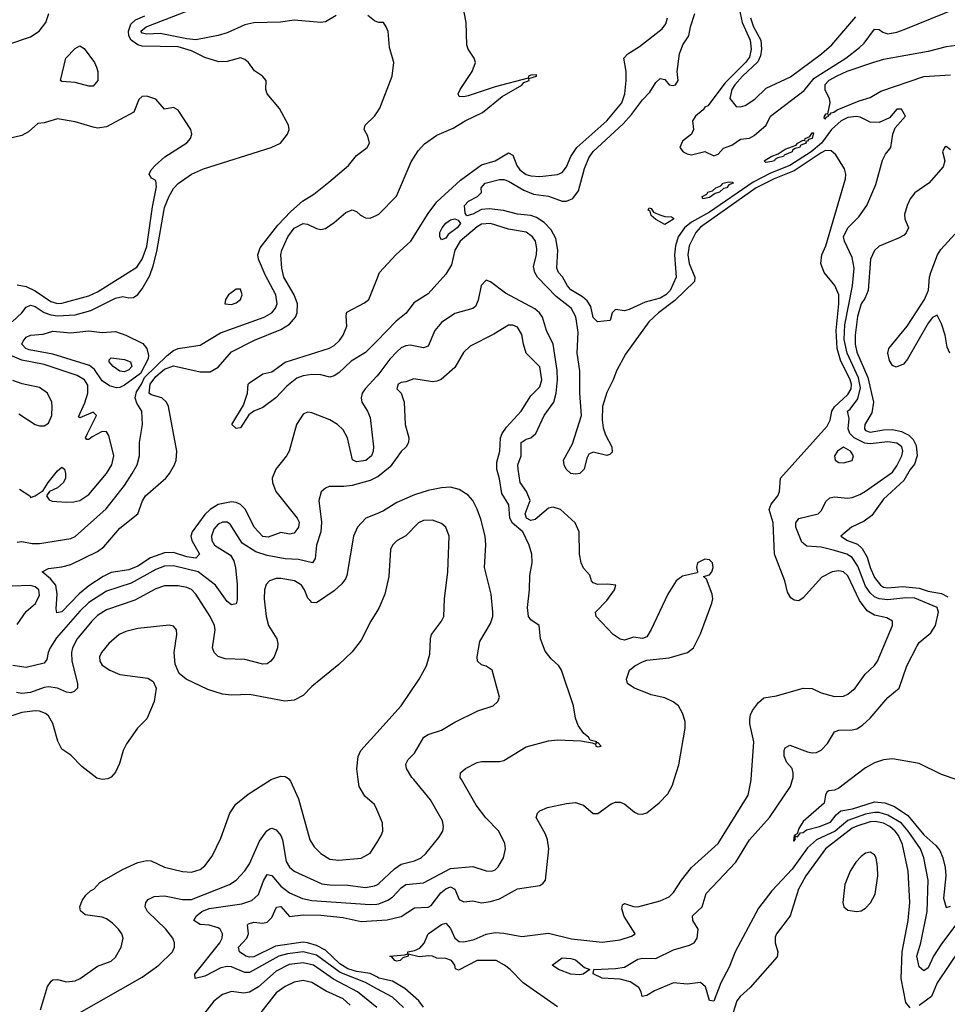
# Model space of a CAD drawing. Header units: inches. Extents: x 1173000 to 1307049, y 522583 to 678455.
# Tile 364 of 617: x 1258401 to 1262556, y 578994 to 583402. Entities that reach past the tile are written whole.
import ezdxf

# ---------------------------------------------------------------- set-up
doc = ezdxf.new("R2010")
doc.units = ezdxf.units.IN
doc.header["$MEASUREMENT"] = 0
for name, color, linetype in [('B2557', 7, 'Continuous'), ('B2558', 7, 'Continuous'), ('B2567', 7, 'Continuous'), ('B2568', 7, 'Continuous')]:
    doc.layers.add(name, color=color, linetype=linetype)

msp = doc.modelspace()

# ---------------------------------------------------------------- linework, layer by layer
at = {"layer": 'B2557', "color": 5}
for points, elevation in [([(1258494, 578970), (1258525.5, 579074.5), (1258542.1, 579097.9), (1258550, 579103.2), (1258570, 579105), (1258610, 579094.7), (1258650, 579099.7), (1258671.5, 579110), (1258750, 579164.9), (1258810, 579187.4), (1258830, 579204.9), (1258854.7, 579250), (1258864, 579290), (1258858, 579310), (1258843, 579330), (1258817.1, 579357.1), (1258790, 579376.4), (1258770, 579384.5), (1258694.8, 579394.8), (1258673, 579413), (1258670.8, 579430), (1258681.4, 579458.6), (1258697.8, 579482.2), (1258717.5, 579502.5), (1258732.6, 579510), (1258759.7, 579540.3), (1258861.5, 579598.5), (1258930, 579628.8), (1258970, 579638.7), (1258990, 579636), (1259050, 579608.6), (1259130, 579589.5), (1259170, 579586.6), (1259210, 579598), (1259230, 579613.6), (1259262.3, 579657.7), (1259302.1, 579737.9), (1259342.8, 579850), (1259368.7, 579890), (1259424.4, 579935.6), (1259527.4, 580000)], 880), ([(1259608.4, 580000), (1259613.2, 579993.2), (1259650, 579914), (1259700.2, 579730), (1259719.2, 579699.2), (1259750, 579670.2), (1259790, 579644.7), (1259830, 579639), (1259930, 579648.3), (1259970, 579670.3), (1260000, 579717.8)], 880), ([(1260000, 579866.7), (1259990, 579889.4), (1259946.1, 579926.1), (1259920.9, 579970), (1259917.1, 580000)], 880), ([(1258657.7, 578950), (1258950, 579115.3), (1259024.8, 579170), (1259086, 579230), (1259094.2, 579250), (1259095, 579270), (1259086.5, 579290), (1259055.9, 579330), (1258973.2, 579410), (1258963.5, 579430), (1258965.6, 579450), (1258976.2, 579463.8), (1259003.7, 579476.3), (1259050, 579479.4), (1259130, 579463.4), (1259170, 579463.3), (1259341, 579530), (1259369.8, 579550), (1259410, 579592.4), (1259430, 579623.2), (1259475.4, 579724.6), (1259508.4, 579771.6), (1259520.8, 579779.2), (1259530, 579782.9), (1259550, 579775.4), (1259570, 579750.2), (1259577.5, 579730), (1259594.2, 579634.2), (1259608.7, 579608.7), (1259630, 579590.8), (1259753.8, 579533.8), (1259790, 579528.5), (1259870, 579527.7), (1259950, 579517.5), (1259990, 579524.3), (1260000, 579529.8)], 860), ([(1260000, 579064.3), (1259950, 579091.8), (1259836.3, 579136.3), (1259730, 579214.7), (1259670, 579229), (1259600, 579220), (1259561.5, 579210), (1259430, 579137.3), (1259410, 579136.8), (1259350, 579161.7), (1259330, 579164.1), (1259302.4, 579157.6), (1259230, 579119.6), (1259186.6, 579110), (1259184.7, 579130), (1259296.9, 579270), (1259307.1, 579290), (1259309.8, 579309.8), (1259298.6, 579330), (1259290, 579336), (1259250, 579349.3), (1259210, 579351.3), (1259180.9, 579370), (1259192.2, 579390), (1259217.2, 579410), (1259250, 579422.9), (1259396.1, 579443.9), (1259440.7, 579459.3), (1259470, 579485.2), (1259493.4, 579546.6), (1259510, 579575.2), (1259530, 579571.5), (1259570, 579523.1), (1259610, 579493.1), (1259667.7, 579467.7), (1259710, 579459), (1259970, 579441), (1260000, 579443.2)], 840), ([(1260000, 579117), (1259970, 579132.2), (1259910, 579140.5), (1259870, 579153.1), (1259835.4, 579175.4), (1259770, 579237), (1259730, 579258.1), (1259690, 579270.2), (1259670, 579272.2), (1259546, 579254), (1259450, 579207), (1259430, 579205.3), (1259413.1, 579210), (1259384.9, 579230), (1259381.5, 579250), (1259417.7, 579290), (1259425, 579310), (1259421.1, 579350), (1259425.1, 579354.9), (1259450, 579361.7), (1259490, 579358.3), (1259510, 579362.1), (1259530, 579383.5), (1259550.7, 579429.3), (1259570, 579431.8), (1259610, 579387.1), (1259670, 579394.6), (1259750, 579392.9), (1259850, 579382.8), (1259930, 579365.2), (1260000, 579369.6)], 820), ([(1260000, 578980.3), (1259913.3, 579050), (1259806.8, 579106.8), (1259716.9, 579170), (1259670, 579179.8), (1259608, 579172), (1259550, 579142.6), (1259470, 579072.5), (1259430, 579048.3), (1259404.7, 579044.7), (1259350, 579051.5), (1259310, 579038), (1259270, 579008.6), (1259218, 578942)], 860), ([(1259881.2, 578990), (1259850, 579018.3), (1259773.5, 579053.5), (1259710, 579091.7), (1259670, 579100.2), (1259630, 579093.7), (1259590, 579074.4), (1259550, 579045.7), (1259470, 578944.1)], 880)]:
    msp.add_lwpolyline(points, dxfattribs=dict(at, elevation=elevation))
at = {"layer": 'B2558', "color": 5}
for points, elevation in [([(1258348.3, 583291.7), (1258450, 583325.4), (1258488, 583350), (1258518.7, 583390), (1258531.7, 583430)], 880), ([(1258367.5, 582050), (1258411.1, 582090), (1258430, 582115), (1258450, 582124.1), (1258470, 582118.6), (1258510.6, 582090.6), (1258540.2, 582080.2), (1258570, 582076.8), (1258650, 582081.3), (1258719.5, 582100.5), (1258830, 582155.8), (1258862.4, 582162.4), (1258890, 582156.9), (1258910, 582158.3), (1258930, 582172.5), (1258950, 582196.6), (1258983.4, 582256.6), (1258999.4, 582300.6), (1259015, 582365), (1259050, 582561.2), (1259070, 582612.4), (1259090, 582645.9), (1259110, 582668.8), (1259170, 582710.4), (1259224.8, 582735.2), (1259526.9, 582830), (1259569.7, 582850), (1259599.7, 582890), (1259607.8, 582910), (1259605.6, 582930), (1259565.2, 583005.2), (1259509.3, 583070), (1259504, 583090), (1259505.2, 583130), (1259489, 583150), (1259452.6, 583172.6), (1259426, 583210), (1259410, 583223.7), (1259390, 583232), (1259330, 583214.7), (1259293, 583213), (1259230, 583232.9), (1259170, 583262.9), (1259110, 583280.2), (1258950, 583283.7), (1258930, 583290.2), (1258899.6, 583310), (1258890.2, 583330), (1258888.2, 583350), (1258898, 583382), (1258919, 583401), (1258961.1, 583418.9)], 860), ([(1259819.1, 583420.9), (1259770, 583392.5), (1259750, 583389.1), (1259630, 583400.4), (1259568.7, 583391.3), (1259450, 583388.6), (1259410, 583378.8), (1259330, 583343.2), (1259290, 583330.6), (1259190, 583312.6), (1259150, 583316.1), (1259030, 583339.7), (1258970, 583336.8), (1258950, 583341.5), (1258943.2, 583350), (1258966.8, 583370), (1259157.2, 583442.8)], 840), ([(1260000, 583393), (1259990, 583396.4), (1259960.5, 583420.5)], 840), ([(1258390, 582215.2), (1258430, 582207.4), (1258470, 582187.7), (1258540.2, 582140.2), (1258570, 582132.1), (1258590, 582132.8), (1258710, 582166.6), (1258750, 582184.3), (1258925.7, 582294.3), (1258950, 582329.4), (1258970, 582386.5), (1258996, 582564), (1259014.3, 582654.3), (1259010, 582682.7), (1258992, 582692), (1258980.9, 582710), (1258989.5, 582730), (1259007, 582750), (1259051.5, 582788.5), (1259150, 582850.7), (1259166.6, 582870), (1259171.8, 582890), (1259167.3, 582910), (1259110, 582997), (1259090, 583009.3), (1259050, 583001.2), (1259010, 583046), (1258970, 583059.5), (1258950, 583058), (1258934.6, 583045.4), (1258912.1, 582987.9), (1258790, 582923.1), (1258750, 582917.2), (1258730, 582920.4), (1258650, 582944.2), (1258570, 582958.5), (1258510, 582940.3), (1258482.6, 582937.4), (1258440.2, 582899.8), (1258410, 582883.7), (1258348.5, 582868.5)], 880), ([(1258390, 581062.7), (1258410, 581065.8), (1258457.5, 581057.5), (1258490, 581057), (1258630, 581080.2), (1258650, 581088.4), (1258788.3, 581211.7), (1258870, 581316.8), (1258905, 581370), (1258926.6, 581410), (1258937.8, 581450), (1258937.5, 581510), (1258950.5, 581590), (1258948.2, 581650), (1258924.9, 581684.9), (1258917.5, 581710), (1258923.5, 581736.5), (1258947, 581770), (1258960.1, 581799.9), (1259061, 581899), (1259090, 581921.7), (1259110.6, 581930.6), (1259210, 581944.5), (1259299.9, 582000.1), (1259496.4, 582070), (1259529.8, 582090), (1259546, 582110), (1259553.8, 582130), (1259548.4, 582170), (1259499.8, 582259.8), (1259470.4, 582330), (1259468.1, 582350), (1259478.7, 582381.3), (1259557.2, 582482.8), (1259616, 582544), (1259667.7, 582590), (1259718.5, 582621.5), (1259785, 582675), (1259874, 582750), (1259910, 582794), (1259957.6, 582830), (1259967.3, 582850), (1259960.7, 582880.7), (1259944, 582910), (1259949, 582930), (1259990, 582970.8), (1260000, 582985.2)], 840), ([(1260000, 581805.6), (1259947.6, 581750), (1259935.4, 581730), (1259930.1, 581710), (1259933.6, 581690), (1259959.4, 581650), (1259970, 581622), (1259985.6, 581490), (1259984.8, 581470), (1259977.2, 581450), (1259951.1, 581428.9), (1259910, 581422.9), (1259892, 581432), (1259869.6, 581530), (1259850, 581565.9), (1259824.6, 581590), (1259790, 581611), (1259710, 581642.5), (1259690, 581644.8), (1259670, 581635.8), (1259640.3, 581590), (1259607.6, 581470), (1259596.5, 581450), (1259548.5, 581390), (1259532, 581350), (1259533, 581330), (1259547.5, 581290), (1259643.5, 581170), (1259652.1, 581152.1), (1259650.1, 581130), (1259630, 581103.7), (1259610, 581099.2), (1259570, 581106), (1259514.3, 581085.7), (1259490, 581089), (1259450.4, 581130), (1259411.6, 581210), (1259390, 581231.5), (1259370, 581241), (1259350, 581244), (1259290, 581232.5), (1259254.2, 581210), (1259230, 581187.2), (1259173.2, 581110), (1259168.2, 581090), (1259172.1, 581070), (1259206, 581010), (1259190, 580992.2), (1259150, 580997.5), (1259090, 581017.3), (1259050, 581014.8), (1258987.1, 580992.9), (1258930, 580956.1), (1258890, 580938.8), (1258810, 580927.2), (1258775, 580910), (1258710, 580867.6), (1258667.4, 580832.6), (1258590, 580751.4), (1258567.5, 580747.5), (1258564.5, 580764.5), (1258569.1, 580830), (1258562.2, 580870), (1258539.5, 580899.5), (1258502, 580930), (1258530, 580945.8), (1258590, 580952.1), (1258630, 580962.5), (1258750, 581022), (1258778.2, 581041.8), (1258850, 581125.9), (1258929.8, 581190), (1258951.6, 581248.4), (1258965, 581270), (1259054.9, 581350), (1259072.2, 581370), (1259094.9, 581410), (1259101.7, 581430), (1259104.2, 581470), (1259067.6, 581670), (1259058.4, 581690), (1259036.9, 581710), (1258990, 581723.3), (1258980.2, 581730), (1258985.9, 581770), (1259010, 581805.5), (1259050, 581837.3), (1259090, 581852.2), (1259210, 581825), (1259254.7, 581825.3), (1259290, 581846), (1259350, 581915.1), (1259452.2, 581967.8), (1259570, 582015.4), (1259610, 582038.8), (1259636.9, 582070), (1259644.3, 582090), (1259645.4, 582130), (1259630.7, 582170), (1259583.7, 582250), (1259574.5, 582290), (1259570.4, 582350), (1259575, 582370), (1259602, 582430), (1259630, 582468.3), (1259670.1, 582490.1), (1259690, 582487.2), (1259730, 582467), (1259750, 582462.9), (1259770, 582467.1), (1259810, 582494.4), (1259861.1, 582538.9), (1259890, 582551.1), (1259910, 582543.9), (1259927.7, 582527.7), (1259950, 582515.5), (1259970, 582513.7), (1260000, 582526.6)], 820), ([(1260000, 581963.3), (1259950, 581912.5), (1259886.1, 581873.9), (1259830, 581820.6), (1259810, 581807.7), (1259790, 581801.3), (1259750, 581811.9), (1259710, 581814.3), (1259670, 581807.8), (1259642.8, 581797.2), (1259597.9, 581762.1), (1259548.8, 581710), (1259490, 581666.1), (1259450, 581649.7), (1259427.2, 581632.8), (1259390, 581574.5), (1259370, 581571.8), (1259351.8, 581590), (1259403.7, 581676.3), (1259420.6, 581730), (1259424.9, 581770), (1259430, 581776.8), (1259490, 581816.8), (1259530, 581825.4), (1259590, 581868.3), (1259788.5, 581931.5), (1259810, 581944.2), (1259833.3, 581966.7), (1259850.5, 581990), (1259866.4, 582030), (1259863.7, 582076.3), (1259866.9, 582093.1), (1259945.2, 582134.8), (1259964.2, 582150), (1260000, 582238.4)], 780), ([(1258400.1, 581300.1), (1258445.7, 581270), (1258450, 581263), (1258470, 581270.3), (1258506.2, 581293.8), (1258528.9, 581330), (1258570, 581381.8), (1258590, 581399.6), (1258600.9, 581390), (1258606, 581370), (1258606, 581350), (1258596.5, 581330), (1258570, 581307.1), (1258534, 581290), (1258520.5, 581270), (1258532.2, 581252.2), (1258546.6, 581246.6), (1258610, 581241.6), (1258644.1, 581244.1), (1258670, 581250.2), (1258710, 581276.2), (1258790, 581371.1), (1258814.2, 581410), (1258822.2, 581450), (1258800.7, 581540.7), (1258790, 581557.2), (1258770, 581558.5), (1258724.9, 581535.1), (1258710, 581522.5), (1258702.2, 581522.2), (1258696.3, 581530), (1258704.2, 581550), (1258744.7, 581630), (1258730, 581644.7), (1258670, 581619.6), (1258664.8, 581624.8), (1258693.4, 581686.6), (1258706.7, 581730), (1258705.5, 581765.5), (1258691.9, 581790), (1258658.9, 581810), (1258510, 581857.9), (1258410, 581877.5), (1258337.9, 581910)], 860), ([(1258397, 581637), (1258470, 581590.1), (1258490, 581583.3), (1258510, 581583.7), (1258530, 581596.5), (1258545, 581630), (1258547, 581670), (1258545.6, 581690), (1258525.1, 581730), (1258490, 581755), (1258412.6, 581772.6), (1258370, 581787.1)], 880), ([(1260000, 581353.6), (1259970, 581339.6), (1259890, 581317.5), (1259852.6, 581312.6), (1259787.7, 581312.3), (1259770, 581305.6), (1259751.4, 581288.6), (1259741.2, 581250), (1259752.7, 581152.7), (1259750.1, 581109.9), (1259729.6, 581050), (1259723.8, 580990), (1259712.7, 580970), (1259650, 580986.1), (1259590, 580989.1), (1259510, 581003.4), (1259459.2, 581019.2), (1259398.1, 581058.1), (1259343.6, 581143.6), (1259330, 581152.5), (1259310, 581153.2), (1259290, 581143.2), (1259270, 581120.8), (1259260.4, 581090), (1259262.2, 581070), (1259274, 581050), (1259344.5, 581004.5), (1259360.1, 580980.1), (1259368, 580948), (1259374.5, 580874.5), (1259374.4, 580805.6), (1259370, 580786.6), (1259350, 580782.6), (1259330, 580797.6), (1259277.9, 580870), (1259201, 580930), (1259090, 580956.8), (1259050, 580956.1), (1259010, 580940.9), (1258899.7, 580880.3), (1258790, 580843.1), (1258710, 580792.6), (1258670, 580753.6), (1258565.3, 580634.7), (1258537.2, 580590), (1258527.8, 580570), (1258522.1, 580537.9), (1258510, 580521.7), (1258430, 580501.5), (1258370, 580510.8)], 840), ([(1260000, 581190.3), (1259952, 581170), (1259914.6, 581130), (1259896.1, 581090), (1259866.4, 580913.6), (1259860.7, 580899.3), (1259843.9, 580876.1), (1259810, 580845.1), (1259730, 580791.5), (1259710, 580793.6), (1259701.6, 580801.6), (1259692.1, 580812.1), (1259677.2, 580850), (1259663.1, 580870), (1259631.2, 580890), (1259570, 580900.5), (1259550, 580899.9), (1259520.3, 580890), (1259505.6, 580874.4), (1259497.7, 580850), (1259496.3, 580810), (1259504.8, 580730), (1259515, 580690), (1259552.4, 580630), (1259556.9, 580610), (1259555.8, 580590), (1259540.2, 580550), (1259526.3, 580530), (1259510, 580517.8), (1259490, 580516.8), (1259410, 580538), (1259320.6, 580540.6), (1259290, 580550.8), (1259271.8, 580570), (1259264.9, 580590), (1259276.5, 580670), (1259273.7, 580690), (1259254.2, 580730), (1259190.5, 580830), (1259170, 580851.1), (1259150, 580860.8), (1259110, 580867.3), (1259050, 580867.3), (1259010, 580854.8), (1258915.9, 580804.1), (1258790, 580759.9), (1258750, 580735.2), (1258724.2, 580710), (1258658.7, 580630), (1258637.9, 580590), (1258633.4, 580570), (1258634, 580530), (1258660.4, 580430), (1258659.8, 580410), (1258645.4, 580394.6), (1258630, 580389.2), (1258610, 580392.3), (1258570.3, 580410.3), (1258530, 580415.6), (1258510, 580412.9), (1258450, 580390.3), (1258410, 580385.4), (1258387.2, 580390)], 860), ([(1258390, 580694.2), (1258430, 580752.1), (1258472, 580788), (1258490, 580826.4), (1258486.6, 580850), (1258470, 580863), (1258449.5, 580869.5), (1258325, 580865)], 840), ([(1260000, 580752.3), (1259973.7, 580710), (1259930, 580625.1), (1259890, 580572.4), (1259830, 580515.4), (1259710, 580416.9), (1259670, 580377.4), (1259630, 580355.6), (1259589.1, 580350.9), (1259430, 580380.9), (1259350, 580377.8), (1259310, 580383.1), (1259243.1, 580403.1), (1259146, 580450), (1259115.4, 580475.4), (1259096.9, 580516.9), (1259092.4, 580570), (1259105.1, 580650), (1259102.9, 580670), (1259090, 580686.6), (1259070, 580691.1), (1258930, 580676.3), (1258876.5, 580663.5), (1258846.3, 580650), (1258800.7, 580610), (1258766.9, 580570), (1258759, 580550), (1258760.3, 580530), (1258770, 580513), (1258804, 580490), (1258850, 580471.5), (1258974.3, 580454.3), (1258998.8, 580438.8), (1259012, 580410), (1259003.2, 580350), (1258970, 580272), (1258928.8, 580230), (1258879.5, 580160.5), (1258864.2, 580130), (1258847.4, 580072.6), (1258830, 580033.2), (1258810, 580011.8), (1258795.8, 580004.2), (1258770, 580000.5), (1258747.1, 580007.1), (1258679.4, 580059.4), (1258630, 580109.5), (1258590, 580136.2), (1258572.5, 580172.5), (1258550, 580251.2), (1258530, 580285.1), (1258516.7, 580296.7), (1258490, 580306.9), (1258470, 580308.5), (1258410, 580301.3), (1258357, 580283)], 880), ([(1259917.1, 580000), (1259910.9, 580049.1), (1259916.4, 580103.6), (1259929.1, 580130.9), (1260000, 580209.1)], 880), ([(1259527.4, 580000), (1259530, 580001.6), (1259570, 580015.1), (1259590, 580013.8), (1259604.9, 580004.9), (1259608.4, 580000)], 880)]:
    msp.add_lwpolyline(points, dxfattribs=dict(at, elevation=elevation))
for points, elevation in [([(1258730, 583104.1), (1258710, 583104.5), (1258650, 583120.7), (1258590, 583125.1), (1258583.6, 583130), (1258607.7, 583230), (1258650, 583272.8), (1258670, 583284.4), (1258690, 583273.8), (1258736.1, 583210), (1258744.6, 583190), (1258750.5, 583169.5), (1258750.8, 583129.2)], 860), ([(1259370, 582196.3), (1259336.6, 582170), (1259322.7, 582150), (1259320.4, 582130), (1259350, 582126.7), (1259370, 582134.7), (1259389.7, 582150), (1259397.6, 582170), (1259390, 582195.4)], 860), ([(1258770, 582001.2), (1258830, 582006), (1258876.9, 581990), (1258951.9, 581951.9), (1258970.6, 581930), (1258978.3, 581898.3), (1258975.9, 581884.1), (1258941.8, 581818.2), (1258870, 581765.6), (1258850, 581755.3), (1258834.3, 581754.3), (1258802.6, 581762.6), (1258770, 581785), (1258736.2, 581836.2), (1258713.6, 581853.6), (1258550, 581904.2), (1258443.7, 581923.7), (1258427.9, 581930), (1258411.2, 581950), (1258416.5, 581963.5), (1258430, 581980.5), (1258449.5, 581990.5), (1258506.4, 581993.6), (1258550, 582007.3), (1258630, 582000.1), (1258710, 582009.7)], 840), ([(1258870, 581825.3), (1258850, 581828.1), (1258819.4, 581850), (1258801.1, 581870), (1258801.3, 581878.7), (1258810, 581888.5), (1258870, 581880.4), (1258897.8, 581870), (1258903.4, 581850), (1258890, 581834.1)], 820)]:
    msp.add_lwpolyline(points, close=True, dxfattribs=dict(at, elevation=elevation))
at = {"layer": 'B2567', "color": 5}
for points, elevation in [([(1260000, 579443.2), (1260010, 579443.9), (1260050, 579460.1), (1260070, 579473.4), (1260110, 579515.6), (1260130, 579530.1), (1260210, 579538.8), (1260330, 579601.6), (1260430, 579611.9), (1260490, 579591.4), (1260515.1, 579590), (1260530, 579596.5), (1260544.4, 579610), (1260567.8, 579650), (1260577.1, 579690), (1260574.2, 579714.2), (1260546.6, 579770), (1260489.3, 579829.3), (1260445.9, 579885.9), (1260379.1, 580000)], 840), ([(1260000, 579529.8), (1260010, 579535.3), (1260079, 579601), (1260110, 579622.4), (1260170, 579635.9), (1260198.5, 579650), (1260220.3, 579670), (1260278.3, 579741.7), (1260295.6, 579770), (1260299.8, 579790), (1260295.3, 579815.3), (1260240.9, 579910), (1260165.8, 580000)], 860), ([(1260000, 579369.6), (1260047.4, 579372.6), (1260110, 579387), (1260170, 579426.9), (1260230, 579429.6), (1260243.7, 579436.3), (1260286.6, 579493.4), (1260310, 579511.9), (1260330, 579519.7), (1260350.3, 579510.3), (1260370, 579464.2), (1260378.9, 579458.9), (1260390, 579453.5), (1260430, 579457.5), (1260470, 579448.7), (1260510, 579453.9), (1260550, 579466.3), (1260630, 579510.9), (1260730, 579526.5), (1260744.5, 579535.5), (1260755.3, 579550), (1260771.3, 579690), (1260765.5, 579730), (1260755.9, 579755.9), (1260714, 579830), (1260720.7, 579850), (1260730, 579860.5), (1260764.7, 579875.3), (1260850, 579893.7), (1260890, 579897.5), (1260925.6, 579885.6), (1260970, 579849), (1260990, 579848.9), (1261050, 579891.4), (1261070, 579899), (1261090, 579898.9), (1261111, 579891), (1261154.8, 579854.8), (1261170, 579847), (1261190, 579845.3), (1261210, 579851.8), (1261264.4, 579895.6), (1261303.8, 579936.2), (1261325.2, 579974.8), (1261332.9, 580000)], 820), ([(1260810, 578982.8), (1260655.6, 579090), (1260597.4, 579150), (1260572.2, 579170), (1260534.3, 579190), (1260450, 579191.1), (1260366.8, 579146.8), (1260353.2, 579153.2), (1260349.9, 579170), (1260335.7, 579190), (1260310, 579199.4), (1260270, 579200.3), (1260250, 579209.8), (1260232, 579212), (1260190, 579207.6), (1260140.7, 579219.3), (1260140.7, 579210), (1260117, 579203), (1260105.5, 579190), (1260090, 579187.9), (1260081.1, 579190), (1260067.4, 579207.4), (1260059.3, 579210), (1260124.4, 579215.6), (1260139.5, 579220.5), (1260139.5, 579230), (1260170, 579235.5), (1260193.8, 579246.2), (1260212.1, 579267.9), (1260229.8, 579310.2), (1260290, 579351.4), (1260310, 579358.2), (1260330, 579333.7), (1260350.2, 579290.2), (1260370, 579275.8), (1260390, 579273.9), (1260436, 579284), (1260490, 579308), (1260530, 579316.5), (1260570, 579313.4), (1260650, 579297.6), (1260770, 579312.2), (1260872.6, 579287.4), (1261010, 579273), (1261090, 579282.6), (1261141, 579299), (1261157.2, 579310), (1261107.8, 579387.8), (1261098.2, 579421.8), (1261101, 579439), (1261110, 579445.3), (1261150, 579432.1), (1261170, 579430.9), (1261270, 579457.6), (1261310, 579475.2), (1261330, 579495.5), (1261364.7, 579550), (1261410, 579607), (1261530, 579713.7), (1261663.8, 579930), (1261676.1, 579990), (1261676.9, 580000)], 780), ([(1262630, 579398.1), (1262530, 579265.6), (1262494.3, 579210), (1262470, 579157), (1262450, 579143.6), (1262430, 579161.8), (1262418.9, 579210), (1262436.8, 579270), (1262465.9, 579410), (1262470.7, 579550), (1262450.3, 579650), (1262435.1, 579690), (1262422.3, 579710), (1262380.3, 579770), (1262350, 579804.7), (1262290, 579841.3), (1262250, 579852.4), (1262230, 579853.2), (1262190, 579845), (1262110, 579816.6), (1262054.1, 579770), (1261969.7, 579730), (1261930, 579694.2), (1261860.3, 579599.7), (1261770, 579502), (1261710, 579424.4), (1261606, 579230), (1261579.1, 579160.9), (1261541.2, 579090), (1261510, 579008.4), (1261490, 579011.5), (1261472.9, 579072.9), (1261450, 579092.2), (1261390, 579084.9), (1261330, 579090.6), (1261244.6, 579055.4), (1261210, 579034.4), (1261189.2, 579029.2), (1261184.8, 579050), (1261174, 579070), (1261134.8, 579094.8), (1261090, 579107), (1261010, 579110.8), (1260968.9, 579131.1), (1260972.3, 579150), (1261070, 579154.3), (1261110, 579161.1), (1261170, 579196.8), (1261190, 579201.4), (1261250, 579199.7), (1261330, 579238.4), (1261401.5, 579258.5), (1261422.2, 579270), (1261435.9, 579290), (1261440.4, 579330), (1261415.8, 579370), (1261415, 579390), (1261457.8, 579430), (1261475.8, 579490), (1261608.2, 579630), (1261669.9, 579730.1), (1261759.8, 579830), (1261853, 579970), (1261862.4, 580000)], 760), ([(1262120.1, 580000), (1262070, 579962.3), (1262050, 579953.2), (1262025.2, 579950), (1262016.3, 579943.7), (1262010, 579931), (1262004.6, 579895.4), (1261910, 579812), (1261890, 579780.7), (1261883.2, 579756.8), (1261869.8, 579750), (1261866.3, 579726.3), (1261870, 579725.6), (1261875.5, 579735.5), (1261871, 579749), (1261884.5, 579744.5), (1261898.5, 579761.5), (1261910, 579764.2), (1261924.5, 579775.5), (1261983.8, 579790), (1262032.1, 579810), (1262057.5, 579842.5), (1262078.9, 579861.1), (1262131.7, 579870), (1262230, 579900.5), (1262276.5, 579896.5), (1262319.8, 579879.8), (1262379, 579839), (1262450, 579752.9), (1262505, 579705), (1262522.8, 579682.8), (1262536.2, 579650), (1262546.5, 579606.5), (1262548.6, 579570), (1262539.1, 579470), (1262550, 579427.4), (1262570, 579433.5)], 740), ([(1260000, 579717.8), (1260020.4, 579750), (1260027.4, 579770), (1260026.5, 579806.5), (1260000, 579866.7)], 880), ([(1262390, 578978.7), (1262370, 579002), (1262348.4, 579110), (1262353.5, 579230), (1262380.8, 579370), (1262388.2, 579450), (1262380.1, 579590), (1262355.1, 579710), (1262337.4, 579750), (1262322.1, 579770), (1262298.9, 579790), (1262270, 579804.8), (1262233.1, 579813.1), (1262210, 579811.8), (1262150, 579792.4), (1262130, 579782.5), (1262010.1, 579690), (1261921.7, 579570), (1261889.5, 579510), (1261852.6, 579390), (1261790.2, 579310), (1261784.8, 579295.2), (1261785, 579270), (1261796.3, 579230), (1261793.5, 579206.5), (1261672, 579070), (1261627.5, 579030), (1261613.7, 579010), (1261587.4, 578930)], 780), ([(1262657.5, 579310), (1262509.6, 579090), (1262484.7, 579030), (1262430, 578989.1)], 780), ([(1260210, 578981.6), (1260188.1, 579010), (1260125.3, 579065.3), (1260070, 579097.7), (1260010, 579111.9), (1260000, 579117)], 820), ([(1260120.6, 578980.6), (1260070, 579025.8), (1260000, 579064.3)], 840)]:
    msp.add_lwpolyline(points, dxfattribs=dict(at, elevation=elevation))
for points, elevation in [([(1262210, 579675.3), (1262190, 579671), (1262170, 579655.9), (1262146.6, 579630), (1262120.1, 579590), (1262097.2, 579530), (1262087.9, 579450), (1262092.3, 579430), (1262110, 579416), (1262150, 579410.2), (1262170, 579413.4), (1262190, 579425.4), (1262211.6, 579448.4), (1262232.1, 579487.9), (1262244.1, 579570), (1262243.6, 579610), (1262236.6, 579650), (1262230, 579664.2)], 820), ([(1260910, 579126.4), (1260869.6, 579130), (1260814, 579150), (1260786, 579170), (1260830, 579202), (1260870, 579199.3), (1260890, 579193.4), (1260930, 579159.7), (1260954, 579150), (1260924.4, 579130)], 760)]:
    msp.add_lwpolyline(points, close=True, dxfattribs=dict(at, elevation=elevation))
at = {"layer": 'B2568', "color": 5}
for points, elevation in [([(1261610, 583516), (1261637, 583390), (1261672.7, 583310), (1261677.9, 583270), (1261670, 583234.1), (1261652, 583210), (1261560.8, 583119.2), (1261483.1, 583016.9), (1261469.4, 583010), (1261461.7, 582998.3), (1261428.4, 582970), (1261414.9, 582950), (1261419.5, 582910), (1261410.3, 582890), (1261370, 582857.6), (1261357.6, 582830), (1261373, 582810), (1261390, 582800.9), (1261410, 582797.4), (1261470, 582811.8), (1261510, 582792.7), (1261530, 582799.5), (1261552.9, 582827.1), (1261590, 582840.8), (1261630, 582867.4), (1261670, 582872.2), (1261690, 582883.2), (1261744.7, 582930), (1261763.5, 582970), (1261914.7, 583085.3), (1261959.9, 583140.1), (1262100.7, 583230), (1262161.8, 583278.2), (1262182.6, 583297.4), (1262230, 583359.7), (1262250, 583357.8), (1262266.5, 583346.5), (1262290, 583339.5), (1262330, 583345.7), (1262362.5, 583357.5), (1262661.5, 583478.5)], 760), ([(1260000, 582526.6), (1260010, 582530.9), (1260088.6, 582611.4), (1260154.1, 582765.9), (1260185.3, 582814.7), (1260214, 582846), (1260270, 582885), (1260343.1, 582916.9), (1260396.4, 582950), (1260473.1, 582986.9), (1260562, 583058), (1260650, 583108.8), (1260659.5, 583120.5), (1260682.2, 583130), (1260681.1, 583138.9), (1260716.1, 583150), (1260715.7, 583155.7), (1260690, 583153.3), (1260680.3, 583150), (1260679.1, 583140.9), (1260530, 583100.9), (1260410, 583061.6), (1260390, 583056.8), (1260370, 583058.4), (1260364.5, 583070), (1260373.6, 583090), (1260427.4, 583170), (1260443.1, 583210), (1260435.8, 583230), (1260410, 583269.5), (1260403.1, 583290), (1260401, 583390), (1260381.3, 583490)], 820), ([(1260000, 582238.4), (1260012.8, 582270), (1260085.6, 582350), (1260152.8, 582410), (1260230, 582534.1), (1260270, 582586.2), (1260375.6, 582684.4), (1260470, 582753.1), (1260530, 582769.6), (1260590, 582805.7), (1260610, 582794.9), (1260627.1, 582750), (1260641.4, 582730), (1260670, 582709), (1260690, 582702.8), (1260730, 582700.3), (1260810, 582709.5), (1260830, 582718.2), (1260850, 582743.9), (1260869.9, 582790), (1260896.3, 582830), (1261030.8, 582950), (1261097.6, 583030), (1261111.7, 583070), (1261116.9, 583130), (1261117.7, 583170), (1261106.2, 583230), (1261124.2, 583250), (1261177.2, 583282.8), (1261278.6, 583361.4), (1261295.7, 583384.3), (1261302.8, 583410)], 780), ([(1261862.4, 580000), (1261865.5, 580010), (1261864.6, 580030), (1261860.3, 580050), (1261837, 580077), (1261824.6, 580104.6), (1261824.4, 580130), (1261830, 580143.2), (1261850, 580154.4), (1261930, 580124.6), (1261950, 580119.8), (1261970, 580121.4), (1261990, 580132.3), (1262018.8, 580161.2), (1262050, 580213.7), (1262070, 580221.9), (1262130, 580222.4), (1262150, 580227.5), (1262176.4, 580243.6), (1262210, 580275.6), (1262290, 580367.2), (1262339.7, 580410), (1262375, 580510), (1262420.4, 580599.6), (1262430, 580613.6), (1262482.6, 580657.4), (1262502.7, 580690), (1262515.9, 580750), (1262509.8, 580770), (1262410, 580812), (1262370, 580814), (1262290, 580805.4), (1262250, 580809.9), (1262230, 580818.5), (1262210, 580836.1), (1262190, 580866.1), (1262155.1, 580955.1), (1262130, 580994.3), (1262106.2, 581010), (1262050, 581026.6), (1261990, 581040.4), (1261926, 581046), (1261903.5, 581063.5), (1261877.6, 581130), (1261877.7, 581150), (1261890.4, 581169.6), (1261976.9, 581190), (1261990, 581203.1), (1262013.5, 581246.5), (1262030, 581261.6), (1262050, 581265.9), (1262110, 581259.8), (1262130, 581263), (1262164, 581276), (1262190, 581292.2), (1262310, 581377.1), (1262330, 581404.2), (1262352.3, 581450), (1262356.7, 581470), (1262352.6, 581490), (1262330, 581505.9), (1262290, 581512.7), (1262210, 581502.8), (1262186.3, 581506.3), (1262138.8, 581530), (1262118.8, 581550), (1262112.1, 581570), (1262116.5, 581616.5), (1262108.6, 581650), (1262120.7, 581659.3), (1262154.8, 581705.2), (1262166.4, 581753.6), (1262158.1, 581798.1), (1262107.2, 581910), (1262094.2, 581970), (1262096.1, 582036.1), (1262130.8, 582210), (1262137.8, 582290), (1262130, 582337), (1262094.5, 582410), (1262091.3, 582430), (1262110, 582470), (1262159.9, 582520.1), (1262195.5, 582570), (1262235.8, 582664.2), (1262266.1, 582773.9), (1262279.2, 582800.8), (1262302.4, 582830), (1262311.8, 582890), (1262321.6, 582918.4), (1262369, 582970), (1262350, 583002), (1262330, 583002), (1262297.3, 582962.7), (1262250, 582942), (1262210, 582943), (1262165.4, 582965.4), (1262148.6, 582968.6), (1262110, 582964.1), (1262080.1, 582950), (1262037.5, 582910), (1261992.7, 582850), (1261946.3, 582810), (1261850.5, 582749.5), (1261764.3, 582715.7), (1261685.4, 582674.6), (1261490, 582540.8), (1261410, 582496.1), (1261379.1, 582470), (1261350.7, 582430), (1261338, 582390), (1261334.5, 582350), (1261341.4, 582250), (1261313.8, 582190), (1261295, 582170), (1261270, 582156.1), (1261203.1, 582136.9), (1261130, 582104.1), (1261110, 582098.4), (1261070, 582104.7), (1261054, 582090), (1261045.2, 582054.8), (1260988.9, 582048.9), (1260970, 582069.5), (1260958.7, 582118.7), (1260943, 582143), (1260921.4, 582161.4), (1260870, 582192.2), (1260854.1, 582210), (1260831.6, 582251.6), (1260814.2, 582270), (1260806.2, 582290), (1260810.6, 582370), (1260802.6, 582422.6), (1260781.5, 582461.5), (1260750, 582494.4), (1260716.4, 582516.4), (1260690, 582525.8), (1260630, 582531.7), (1260568.4, 582548.4), (1260504, 582556), (1260470, 582552.7), (1260430, 582530.8), (1260404.1, 582524.1), (1260395.8, 582535.8), (1260393.3, 582570), (1260410.9, 582589.1), (1260451.8, 582610), (1260470, 582628.2), (1260468.2, 582650), (1260485.1, 582670), (1260550, 582687.2), (1260570, 582687.2), (1260590, 582678.7), (1260658.6, 582638.6), (1260701.7, 582621.7), (1260770, 582612.2), (1260830, 582590.1), (1260850, 582590.1), (1260878.5, 582601.5), (1260903.5, 582636.5), (1260930, 582735.6), (1260950, 582783.2), (1260970, 582811.9), (1261103.8, 582936.2), (1261141.8, 582978.2), (1261190, 583043.5), (1261222.7, 583077.3), (1261250, 583121.3), (1261270, 583139.5), (1261290, 583134), (1261310, 583110.7), (1261327.1, 583107.1), (1261338, 583110), (1261349.5, 583130), (1261345.6, 583170), (1261356.9, 583250), (1261371.5, 583290), (1261398.7, 583330), (1261405.3, 583370), (1261424.7, 583430)], 760), ([(1261673.5, 583410), (1261687.9, 583370), (1261720.7, 583310), (1261723.9, 583270), (1261719.3, 583240.7), (1261706.3, 583213.7), (1261638.3, 583150), (1261604.6, 583110), (1261590, 583089.7), (1261582.1, 583050), (1261610, 583013.7), (1261630, 583011.3), (1261650, 583017.7), (1261693.2, 583046.8), (1261745, 583095), (1261853.9, 583146.1), (1261992.7, 583250), (1262037.8, 583290), (1262145.6, 583414.4)], 780), ([(1260000, 582985.2), (1260014.3, 583005.7), (1260069.3, 583150), (1260077, 583210), (1260057.7, 583277.7), (1260050.9, 583349.1), (1260042.4, 583370), (1260030, 583389.4), (1260010, 583389.6), (1260000, 583393)], 840), ([(1262617.2, 583290), (1262550, 583280.8), (1262470, 583259.2), (1262270, 583223.3), (1262224.4, 583210), (1262106.3, 583170), (1262061, 583150), (1262025, 583130), (1262007.2, 583110), (1262007.2, 583090), (1262026.4, 583050), (1262029.9, 583030), (1262019.2, 582980.8), (1262010, 582978.9), (1262003.8, 582970), (1262002.9, 582962.9), (1262010, 582957.6), (1262013.7, 582966.3), (1262023.8, 582970), (1262022, 582978), (1262030, 582975.6), (1262034.9, 582985.1), (1262047.7, 582987.7), (1262061.8, 582998.2), (1262161.1, 583038.9), (1262210, 583053.1), (1262258.3, 583081.7), (1262450, 583147.4), (1262570, 583156)], 740), ([(1261676.9, 580000), (1261689.8, 580169.8), (1261671.7, 580250), (1261671.8, 580270), (1261674.2, 580290), (1261683.1, 580310), (1261710, 580345.7), (1261734.1, 580365.9), (1261790, 580375.5), (1261910, 580408.9), (1261950, 580407.4), (1261990, 580388.9), (1262050, 580372.9), (1262090, 580374.3), (1262110, 580382.6), (1262143.4, 580410), (1262188.2, 580471.8), (1262230, 580511.2), (1262243.4, 580530), (1262309.8, 580690), (1262310.9, 580710), (1262285.1, 580725.1), (1262230, 580736.7), (1262196.3, 580756.3), (1262162.5, 580802.5), (1262110, 580912.1), (1262090, 580929.8), (1262070, 580935.4), (1262039.3, 580930), (1261994.1, 580905.9), (1261910, 580813.6), (1261890, 580800.7), (1261870, 580802.9), (1261854.3, 580814.3), (1261840, 580840), (1261827.4, 580890), (1261782, 581010), (1261776.2, 581150), (1261758.5, 581210), (1261767.1, 581232.9), (1261797.2, 581270), (1261804, 581290), (1261808.6, 581350), (1262018.2, 581581.8), (1262031.4, 581608.6), (1262038.4, 581650), (1262050, 581669.7), (1262110, 581723.5), (1262125.5, 581750), (1262127.2, 581770), (1262121, 581790), (1262078, 581878), (1262062.2, 581930), (1262058.2, 582010), (1262069.7, 582130), (1262069.4, 582170), (1262052.5, 582212.5), (1262004.1, 582270), (1261989.4, 582310), (1261993.2, 582350), (1262011, 582390), (1262099.7, 582690), (1262101.3, 582710), (1262094.9, 582734.9), (1262056.7, 582796.7), (1262035.4, 582815.4), (1262010, 582816.1), (1261990, 582806.6), (1261870, 582725), (1261780.3, 582690), (1261699.7, 582650), (1261450, 582472.8), (1261428.7, 582450), (1261399.7, 582390), (1261393.5, 582350), (1261399.5, 582310), (1261425.1, 582250), (1261423.7, 582230), (1261335.4, 582144.6), (1261262.4, 582090), (1261219.4, 582050), (1261115, 581905), (1261073.9, 581830), (1261059.6, 581790), (1261030, 581733.6), (1261011.4, 581670), (1261010.1, 581610.1), (1261014.8, 581574.8), (1261024.4, 581544.4), (1261052.6, 581490), (1261053.9, 581466.1), (1261044.4, 581455.6), (1261030, 581450.6), (1260970, 581465.8), (1260950, 581457.8), (1260940.4, 581439.6), (1260929.3, 581390), (1260910.1, 581369.9), (1260890, 581366.9), (1260870, 581370.9), (1260849.3, 581389.3), (1260839.5, 581410), (1260836.8, 581430), (1260876.2, 581503.8), (1260917.5, 581630), (1260909.9, 581730), (1260909.1, 581830), (1260897.3, 581910), (1260902.9, 582002.9), (1260892.5, 582072.5), (1260870.7, 582110), (1260803.3, 582163.3), (1260720.9, 582250), (1260707.7, 582270), (1260702.9, 582297.1), (1260715.9, 582350), (1260717.8, 582377.8), (1260711.5, 582410), (1260698.3, 582430), (1260670, 582450.8), (1260590, 582463.8), (1260510, 582489.2), (1260470, 582486.1), (1260450, 582474.8), (1260374.4, 582410), (1260350, 582370.9), (1260335.1, 582304.9), (1260310, 582262.2), (1260230, 582175.6), (1260166.1, 582133.9), (1260131.4, 582088.6), (1260087.6, 582052.4), (1260000, 581963.3)], 780), ([(1262570, 582819.1), (1262550, 582834.6), (1262543.6, 582830), (1262533.6, 582810), (1262544.2, 582770), (1262536.6, 582743.4), (1262473.3, 582670), (1262410, 582626.4), (1262390, 582600.5), (1262376, 582570), (1262363.5, 582530), (1262365.3, 582510), (1262381.3, 582470), (1262371.6, 582448.4), (1262362.5, 582437.5), (1262336.5, 582423.5), (1262250, 582388.5), (1262230, 582369.1), (1262211.4, 582330), (1262201.3, 582190), (1262185.9, 582154.1), (1262170, 582130.2), (1262153, 582073), (1262142.7, 581990), (1262143.3, 581950), (1262150, 581914.2), (1262199.7, 581799.7), (1262225.7, 581690), (1262217.3, 581642.7), (1262186.9, 581590), (1262184.1, 581570), (1262190, 581562.6), (1262210, 581556.2), (1262270, 581566.1), (1262310, 581567.1), (1262350, 581557.9), (1262382.7, 581542.7), (1262403.3, 581523.3), (1262415.9, 581495.9), (1262421.1, 581450), (1262408.2, 581411.8), (1262390, 581388.9), (1262361.5, 581338.5), (1262270, 581255.7), (1262217.3, 581182.7), (1262183.1, 581156.9), (1262127.1, 581130), (1262078.7, 581090), (1262108.4, 581070), (1262153.5, 581053.5), (1262175, 581035), (1262196.7, 580996.7), (1262210, 580949.8), (1262230, 580904.5), (1262256.2, 580870), (1262270, 580862.2), (1262290, 580858.6), (1262355.7, 580864.3), (1262430, 580857.7), (1262470, 580843.4), (1262530, 580833.9), (1262558, 580818)], 740), ([(1262566.7, 581910), (1262555.5, 581935.5), (1262545.4, 581990), (1262530, 582040.4), (1262510, 582079), (1262490, 582069.2), (1262470, 582044.2), (1262377.4, 581882.6), (1262359.5, 581860.5), (1262326.3, 581846.3), (1262310, 581854.7), (1262296.3, 581876.3), (1262288.7, 581910), (1262293.2, 581930), (1262375.2, 582030), (1262453.8, 582150), (1262471.4, 582191.4), (1262476, 582250), (1262481.7, 582270), (1262511.7, 582350), (1262526.4, 582373.6), (1262590, 582441.6)], 740), ([(1261332.9, 580000), (1261353.5, 580066.5), (1261381.7, 580230), (1261381.1, 580261.1), (1261370, 580298.4), (1261351, 580330), (1261328.5, 580348.5), (1261290, 580366), (1261230, 580379.8), (1261151, 580411), (1261122.9, 580430), (1261118.4, 580450), (1261132.3, 580490), (1261156, 580510), (1261190, 580528.2), (1261210, 580534.4), (1261310, 580545.8), (1261391.4, 580568.6), (1261418.9, 580590), (1261450, 580653), (1261501.1, 580790), (1261505.5, 580810), (1261502.3, 580830), (1261477.2, 580897.2), (1261464, 580910), (1261490, 580917.3), (1261500.9, 580930), (1261507.3, 580950), (1261504.5, 580970), (1261490, 580984.5), (1261470, 580987.8), (1261436.4, 580970), (1261432.2, 580950), (1261437.3, 580930), (1261434.6, 580925.4), (1261370, 580910.6), (1261341.4, 580890), (1261303.5, 580830), (1261230, 580672), (1261210, 580639.5), (1261190, 580632.3), (1261150, 580638), (1261110, 580624.5), (1261090, 580629.6), (1261059.5, 580650), (1260983.6, 580730), (1260980.4, 580750), (1261030, 580802.3), (1261064.7, 580850), (1261071.5, 580870), (1261035.8, 580875.8), (1260990, 580873.8), (1260970, 580881.7), (1260961.7, 580890), (1260955.2, 580915.2), (1260926.1, 580946.1), (1260915.1, 580970), (1260908.7, 581010), (1260906.9, 581110), (1260889.6, 581150), (1260823.5, 581210), (1260790, 581219.4), (1260770, 581214.8), (1260710, 581164.9), (1260690, 581160.2), (1260670.8, 581170.8), (1260664.7, 581190), (1260687.5, 581250), (1260670.6, 581290.6), (1260642.7, 581330), (1260633.2, 581390), (1260632.8, 581410), (1260646.8, 581450), (1260647.6, 581510), (1260670, 581524.3), (1260690, 581530.7), (1260713.1, 581550), (1260749.4, 581630.6), (1260793.4, 581690), (1260804.3, 581730), (1260809.7, 581790), (1260808.6, 581831.4), (1260790.3, 581950), (1260760.4, 582010), (1260742.4, 582070), (1260728.7, 582090), (1260707.6, 582107.6), (1260577.5, 582177.5), (1260510, 582228.4), (1260490, 582235.8), (1260467.9, 582212.1), (1260454, 582146), (1260441.8, 582118.2), (1260430, 582108.7), (1260350, 582086.4), (1260290, 582046.4), (1260260.3, 582010), (1260230, 581940.8), (1260210, 581932.8), (1260150, 581945.4), (1260130, 581942), (1260110, 581932.4), (1260090, 581915.5), (1260058.3, 581881.7), (1260010, 581816.2), (1260000, 581805.6)], 820), ([(1260379.1, 580000), (1260373.3, 580010), (1260375.4, 580030), (1260398.3, 580050), (1260450, 580077.5), (1260470, 580082), (1260550, 580080.7), (1260570, 580085.8), (1260670, 580146.5), (1260770, 580173.6), (1260810, 580178.5), (1260914.4, 580174.4), (1260965.4, 580165.4), (1260979.6, 580159.6), (1260982, 580150), (1260990, 580146.8), (1261006, 580150), (1260990, 580166), (1260982, 580162), (1260986, 580170), (1260956.4, 580176.4), (1260948.7, 580190), (1260927, 580207), (1260902.2, 580242.2), (1260890, 580275.3), (1260882, 580330), (1260827.3, 580490), (1260816.2, 580510), (1260781.5, 580541.5), (1260754.7, 580574.7), (1260733.1, 580630), (1260727.3, 580690), (1260690, 580716.2), (1260679.7, 580730), (1260674.7, 580770), (1260684.8, 580850), (1260685.7, 580914.3), (1260695.8, 580970), (1260695.1, 581010), (1260682.2, 581050), (1260654.3, 581110), (1260608.3, 581148.3), (1260595.7, 581170), (1260591.2, 581230), (1260560.7, 581280.7), (1260550, 581347), (1260537.7, 581390), (1260538.4, 581421.6), (1260551.6, 581470), (1260554.2, 581530), (1260562, 581550), (1260581.9, 581578.1), (1260647.3, 581650), (1260690, 581718.5), (1260730, 581758), (1260739.2, 581790), (1260730, 581847.6), (1260670, 581909.6), (1260657.1, 581950), (1260650, 581992.7), (1260630, 582026.3), (1260610, 582034.8), (1260590, 582034.6), (1260525, 581995), (1260419.1, 581940.9), (1260388.1, 581911.9), (1260350, 581845.1), (1260288.8, 581791.2), (1260270, 581783.5), (1260250, 581781.6), (1260166.1, 581793.9), (1260130, 581780.5), (1260110, 581778), (1260096, 581770), (1260090.8, 581750), (1260110, 581730.8), (1260122.6, 581690), (1260127.5, 581590), (1260143.6, 581530), (1260142.3, 581510), (1260131.7, 581490), (1260110, 581469.7), (1260060.3, 581399.7), (1260004.4, 581355.6), (1260000, 581353.6)], 840), ([(1260165.8, 580000), (1260157.4, 580010), (1260133.3, 580050), (1260129.8, 580070), (1260141.1, 580090), (1260170, 580118.3), (1260210.9, 580190), (1260230, 580202), (1260290, 580221.5), (1260350, 580257.5), (1260452.2, 580307.8), (1260521.2, 580330), (1260542.9, 580350), (1260549.7, 580370), (1260516.4, 580490), (1260490, 580508.3), (1260470, 580514.7), (1260451.2, 580531.2), (1260449.8, 580550), (1260462.2, 580617.8), (1260510, 580698.4), (1260519.4, 580730), (1260520.2, 580750), (1260512.8, 580830), (1260483.5, 580950), (1260489, 581051), (1260486.2, 581090), (1260466.5, 581166.5), (1260450, 581211.6), (1260429.8, 581249.8), (1260410, 581273.3), (1260370, 581299.7), (1260330, 581309.7), (1260290, 581306.9), (1260230, 581294.2), (1260170, 581275.5), (1260090, 581240.2), (1260030, 581202.9), (1260000, 581190.3)], 860), ([(1260000, 580209.1), (1260109.7, 580330), (1260189.9, 580450.1), (1260223.1, 580510), (1260237.9, 580562.1), (1260240.3, 580630), (1260245, 580650), (1260290.5, 580709.5), (1260300.3, 580730), (1260303.5, 580810), (1260318.2, 580930), (1260324.5, 581090), (1260309.9, 581129.9), (1260290, 581147.2), (1260250, 581161.5), (1260210, 581160.6), (1260186.9, 581150), (1260130, 581091.7), (1260091.8, 581070), (1260071.4, 581050), (1260062.3, 581030), (1260054.3, 580910), (1260036, 580830), (1260011, 580770), (1260000, 580752.3)], 880), ([(1262595.5, 580000), (1262530, 580023.8), (1262430, 580072.5), (1262310, 580092.6), (1262270, 580088.9), (1262230, 580074.9), (1262190, 580052.6), (1262120.1, 580000)], 740)]:
    msp.add_lwpolyline(points, dxfattribs=dict(at, elevation=elevation))
for points, elevation in [([(1261742.2, 582762.2), (1261735.6, 582770), (1261766.3, 582790), (1261798.8, 582801.2), (1261830, 582823.2), (1261878.9, 582841.1), (1261884.2, 582850), (1261910, 582862.4), (1261918, 582862), (1261919.5, 582870), (1261940.4, 582879.6), (1261950, 582895.8), (1261956.1, 582896.1), (1261950.7, 582870), (1261933.5, 582866.5), (1261930, 582858), (1261922.5, 582857.5), (1261923.8, 582850), (1261900.2, 582839.8), (1261894.3, 582830), (1261873.8, 582826.2), (1261862, 582818), (1261860.3, 582810), (1261824.4, 582795.6), (1261821.3, 582790), (1261796.2, 582783.8), (1261783.4, 582776.6), (1261781.1, 582770), (1261770, 582766.6)], 740), ([(1261460.1, 582600.1), (1261458, 582610), (1261478.5, 582621.5), (1261483.6, 582630), (1261504, 582636), (1261518.7, 582650), (1261541, 582659), (1261552, 582670), (1261575.9, 582675.9), (1261594.9, 582674.9), (1261597, 582670), (1261577.2, 582662.8), (1261568, 582650), (1261554, 582646), (1261536, 582630), (1261516, 582624), (1261490, 582606.2)], 740), ([(1261290, 582486), (1261250, 582507.2), (1261230, 582526), (1261224.5, 582544.5), (1261215.3, 582550), (1261220.2, 582559.8), (1261230, 582556.3), (1261240.3, 582540.3), (1261267.9, 582527.9), (1261290, 582521.1), (1261319.9, 582519.9), (1261330, 582514), (1261330, 582509.8)], 740), ([(1260290, 582417), (1260282.6, 582430), (1260283.1, 582450), (1260293.3, 582470), (1260310, 582491.7), (1260330, 582505.7), (1260350, 582510.3), (1260364.6, 582504.6), (1260374.9, 582490), (1260359.7, 582470), (1260320.1, 582439.9), (1260310, 582424.7)], 760), ([(1262090, 581488.9), (1262063.2, 581470), (1262050.2, 581450), (1262054, 581430), (1262070, 581419.6), (1262090, 581418.2), (1262130, 581429.1), (1262135.3, 581450), (1262122.5, 581470)], 780)]:
    msp.add_lwpolyline(points, close=True, dxfattribs=dict(at, elevation=elevation))

doc.saveas('drawing.dxf')
